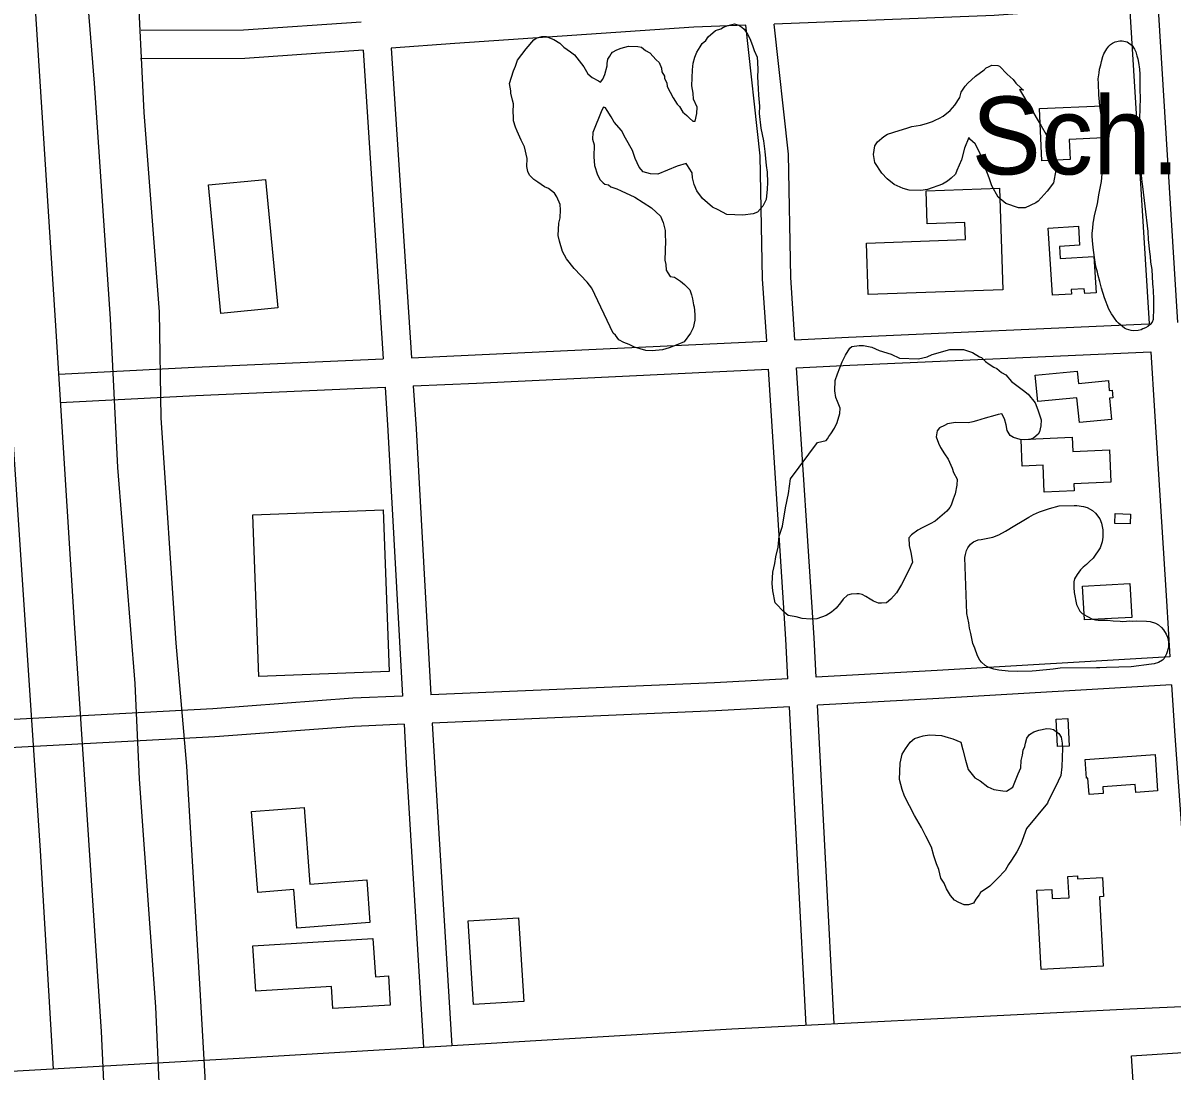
# Model space of a CAD drawing. Extents: x 3297716 to 3335574, y 688621 to 713991.
# Drawn here: x 3319475 to 3320699, y 709984 to 711101 of the extents above; entities that cross this region are included whole.
import ezdxf

# ---------------------------------------------------------------- set-up
doc = ezdxf.new("R2010")
doc.units = 0
for name, color, linetype in [('V-BLDG-IDEN', 7, 'Continuous'), ('V-BLDG-OTLN', 7, 'Continuous'), ('V-ROAD-CNTR', 7, 'Continuous'), ('V-SITE-VEGE', 7, 'Continuous')]:
    doc.layers.add(name, color=color, linetype=linetype)

msp = doc.modelspace()

# ---------------------------------------------------------------- linework, layer by layer
at = {"layer": 'V-BLDG-OTLN'}
for points in [[(3320558.2, 711010.1), (3320625, 711012.9), (3320626.5, 710978.6), (3320589.7, 710977), (3320590.6, 710955.5), (3320560.6, 710954.2)], [(3319685.9, 710791.6), (3319672.8, 710928.4), (3319733.4, 710934.2), (3319746.5, 710797.4)], [(3320519.1, 710816.8), (3320375.6, 710811.6), (3320373.7, 710866.5), (3320479.1, 710870.3), (3320478.5, 710888.6), (3320438.5, 710887.1), (3320437.2, 710922.2), (3320515.3, 710925)], [(3320571.9, 710810.9), (3320567.2, 710882.5), (3320599.5, 710884.6), (3320600.8, 710864.1), (3320579.3, 710862.7), (3320580.2, 710850), (3320615.8, 710852.3), (3320618.3, 710813.5), (3320606.2, 710812.7), (3320605.8, 710817.8), (3320591.9, 710816.9), (3320592.2, 710812.2)], [(3320634.8, 710678.5), (3320600.6, 710675.1), (3320598, 710701.7), (3320556.3, 710697.5), (3320553.5, 710725.7), (3320598.3, 710730.1), (3320599.7, 710716.7), (3320631.4, 710719.9), (3320632.4, 710709.5), (3320635.3, 710709.7), (3320636.1, 710701.6), (3320632.5, 710701.3)], [(3320634.2, 710611.8), (3320594.6, 710610), (3320595, 710602.5), (3320563.1, 710601), (3320561.8, 710629.8), (3320539.7, 710628.7), (3320538.4, 710657), (3320593, 710659.5), (3320593.7, 710644.2), (3320632.6, 710646)], [(3319858.7, 710582.1), (3319865.2, 710409.8), (3319726.3, 710404.5), (3319719.8, 710576.8)], [(3320638.7, 710578.1), (3320655, 710577.5), (3320654.6, 710567.1), (3320638.3, 710567.7)], [(3320603.9, 710500.7), (3320654.4, 710503.5), (3320656.3, 710467.5), (3320605.9, 710464.8)], [(3320588.4, 710359.8), (3320589.8, 710330.4), (3320577.3, 710329.8), (3320575.9, 710359.2)], [(3320606.8, 710316.2), (3320681.2, 710321.4), (3320683.9, 710282.6), (3320660.7, 710280.9), (3320660.1, 710289.4), (3320625.4, 710287), (3320625.9, 710279.8), (3320611, 710278.8), (3320609.7, 710296.3), (3320608.2, 710296.2)], [(3319725.2, 710174.4), (3319718.6, 710260.6), (3319774.5, 710264.9), (3319780.7, 710183.1), (3319841.3, 710187.8), (3319844.7, 710142.3), (3319766.9, 710136.3), (3319763.7, 710177.4)], [(3320626, 710095.7), (3320559.8, 710092.2), (3320555.3, 710176.8), (3320571.2, 710177.6), (3320571.7, 710167.9), (3320589.5, 710168.8), (3320588.3, 710191.4), (3320598.4, 710191.9), (3320598.6, 710189), (3320625, 710190.4), (3320626.1, 710169.9), (3320622, 710169.7)], [(3320003, 710147.4), (3320008.6, 710058.2), (3319954.9, 710054.8), (3319949.3, 710144.1)], [(3319720.1, 710117.3), (3319847.9, 710125.4), (3319850.5, 710084.6), (3319864.4, 710085.5), (3319866.3, 710054.4), (3319805.1, 710050.5), (3319803.6, 710074.1), (3319723.2, 710069)], [(3320661.2, 709923.2), (3320656.1, 710000.3), (3320710.9, 710003.9), (3320713.7, 709962.2), (3320685.6, 709960.3), (3320686.5, 709947.3), (3320700.8, 709948.3), (3320702.4, 709925), (3320675.3, 709923.2), (3320676.8, 709900.5), (3320665.3, 709899.7), (3320663.7, 709923.3)]]:
    msp.add_lwpolyline(points, close=True, dxfattribs=at)
at = {"layer": 'V-ROAD-CNTR'}
for points in [[(3319372, 712204.9), (3319394.3, 711836.6), (3319442.6, 710977.5), (3319493.5, 710218.9), (3319507.2, 709986.1)], [(3319423.2, 712205), (3319431.1, 712024.6), (3319452.3, 711724), (3319471.1, 711433.8), (3319475.9, 711305), (3319509.5, 710784.1), (3319530, 710456), (3319546.3, 710208.9), (3319558.3, 710026.2), (3319565.2, 709880.1), (3319575.7, 709725.1), (3319582.8, 709519.2), (3319592.9, 709284.4), (3319593.4, 709073.6), (3319601.6, 708833.2), (3319597.7, 708635.5), (3319598.5, 708364.8), (3319604.9, 708160.1), (3319612.5, 707938.6), (3319623.4, 707776.6), (3319639.2, 707384.2)], [(3319481, 712205.1), (3319484.1, 712134.4), (3319486.5, 712036.3), (3319512.8, 711766.8), (3319527.8, 711448.5), (3319527.4, 711327.4), (3319550.9, 711036.9), (3319567.8, 710785.7), (3319575.8, 710627.4), (3319594.4, 710397.1), (3319599, 710295), (3319616.4, 710052.6), (3319624.9, 709858.9), (3319631.7, 709695.3), (3319643.5, 709583.2), (3319653.2, 709388.3), (3319647.9, 709299.2), (3319657.4, 709075.4), (3319662.6, 708807.2), (3319657.5, 708677.4), (3319662.4, 708306.3), (3319668.7, 707954.8), (3319671.6, 707777.2), (3319694.1, 707409.9)], [(3319711, 708252), (3319710.9, 708734), (3319712.2, 708853.8), (3319706.9, 709007.9), (3319708.4, 709140.3), (3319701.7, 709305.9), (3319694, 709441.9), (3319687.7, 709610.8), (3319686.4, 709758.4), (3319670.8, 709946.7), (3319664, 710070.9), (3319649.7, 710309), (3319638.3, 710439.9), (3319622.3, 710680.1), (3319620.4, 710793.1), (3319604.2, 711005.5), (3319596.6, 711158.8), (3319587.1, 711356.9), (3319580.5, 711514.1), (3319563.9, 711728.2), (3319553, 711880.5), (3319535.3, 712205.1)], [(3320654, 711119.3), (3320509.6, 711109), (3320275.4, 711099.9)], [(3320654, 711119.3), (3320675, 710780.5)], [(3320684, 711121.4), (3320705, 710781.7)], [(3319835.4, 711102.1), (3319710.1, 711093.3), (3319601, 711092.9)], [(3320245.3, 711098.7), (3320189.8, 711096.5), (3319935.1, 711079.1), (3319867.4, 711074.3)], [(3320267.4, 710762), (3320263.1, 710828.5), (3320260.5, 710959.4), (3320245.3, 711098.7)], [(3320297.3, 710763.4), (3320293, 710829.7), (3320290.5, 710961.3), (3320275.4, 711099.9)], [(3319867.4, 711074.3), (3319888.9, 710744.3)], [(3319837.4, 711072.2), (3319711.3, 711063.3), (3319600.2, 711062.9)], [(3319837.4, 711072.2), (3319858.9, 710743)], [(3320297.3, 710763.4), (3320354.7, 710766.2), (3320674.6, 710780.4)], [(3319888.9, 710744.3), (3319956.9, 710747.3), (3320267.4, 710762)], [(3319513.2, 710726.7), (3319657.8, 710734.1), (3319858.9, 710743)], [(3320299.3, 710733.5), (3320356.1, 710736.2), (3320676.6, 710750.5)], [(3320676.8, 710750.5), (3320680.7, 710687.2), (3320693.3, 710485.1), (3320697, 710425.6)], [(3319890.9, 710714.3), (3319958.2, 710717.3), (3320269.3, 710732.1)], [(3320290.1, 710402.2), (3320287.9, 710444.2), (3320269.3, 710732.1)], [(3320320, 710403.9), (3320317.9, 710445.9), (3320299.3, 710733.5)], [(3319514.7, 710696.7), (3319659.2, 710704.1), (3319860.9, 710713)], [(3319860.9, 710713), (3319863.9, 710666.6), (3319879.5, 710383.6)], [(3319890.9, 710714.3), (3319893.9, 710668.4), (3319909.5, 710384.9)], [(3320697, 710425.6), (3320449.2, 710411), (3320320, 710403.9)], [(3320290.1, 710402.2), (3320211.8, 710397.9), (3319909.5, 710384.9)], [(3320698.8, 710395.7), (3320450.9, 710381), (3320321.6, 710373.9)], [(3320698.8, 710395.7), (3320702.1, 710341.4), (3320719.7, 710101), (3320724.1, 710052.7)], [(3319879.5, 710383.6), (3319826.6, 710381.3), (3319677.4, 710370), (3319459.1, 710358.3), (3319118.9, 710338.8), (3318572.3, 710306.3), (3318158.7, 710288.1), (3317822.4, 710269.4), (3317454.1, 710246.5)], [(3320291.6, 710372.3), (3320213.3, 710368), (3319911.1, 710354.9)], [(3320309.3, 710032.7), (3320291.6, 710372.3)], [(3320339.2, 710034.3), (3320321.6, 710373.9)], [(3319881.1, 710353.6), (3319828.4, 710351.3), (3319679.3, 710340.1), (3319460.7, 710328.4), (3319120.6, 710308.8), (3318573.8, 710276.3), (3318160.2, 710258.1), (3317824.1, 710239.4), (3317454.2, 710216.4)], [(3319881.1, 710353.6), (3319883.8, 710305), (3319901.9, 710009.1)], [(3319911.1, 710354.9), (3319913.8, 710306.7), (3319931.8, 710011)], [(3321969.1, 710116.2), (3321666.2, 710108.8), (3321492.7, 710098), (3321073.9, 710068.7), (3320654.2, 710049.8), (3320230.2, 710028.8), (3319711.4, 709997.8), (3319431.5, 709981.7), (3319189.1, 709967.3), (3318433.2, 709928), (3318142.2, 709911.7), (3317361.8, 709865.5), (3316719.7, 709830.6), (3316136.3, 709797.5), (3315767.7, 709780.2), (3315460.5, 709764.1), (3314594.7, 709715.6), (3313764.1, 709666.7), (3313139.9, 709630.3), (3312580.7, 709600.1), (3311894.2, 709563.8), (3311218.8, 709524.6), (3310603.4, 709491), (3310297.9, 709478.6)]]:
    msp.add_lwpolyline(points, dxfattribs=at)
at = {"layer": 'V-SITE-VEGE'}
for points in [[(3320081, 710818.6), (3320076, 710824.7), (3320062.3, 710839.5), (3320054.2, 710849.6), (3320050, 710857.5), (3320046.5, 710868.7), (3320045.4, 710874.6), (3320046, 710887.6), (3320047.5, 710893.4), (3320047.8, 710901.8), (3320047.4, 710907.7), (3320043.8, 710915.7), (3320041.4, 710919.7), (3320035, 710924.5), (3320030.6, 710926.6), (3320023.6, 710931.4), (3320019.2, 710934.2), (3320014.8, 710938.9), (3320013, 710942.9), (3320011.9, 710948.1), (3320012.2, 710956.6), (3320009.5, 710969), (3320005.9, 710976.3), (3320001.7, 710985.6), (3319999.9, 710990.2), (3319997.6, 710996.8), (3319997.7, 711001.3), (3319997.3, 711005.9), (3319997.6, 711015), (3319996.5, 711018.9), (3319994.8, 711026.2), (3319994.9, 711028.8), (3319993.3, 711036.6), (3319997.7, 711050.1), (3319999.9, 711055.2), (3320002.1, 711061.6), (3320011, 711073.6), (3320019.2, 711083.1), (3320021.8, 711084.9), (3320027.7, 711086.6), (3320032.3, 711086.5), (3320040.6, 711083.5), (3320047, 711079.4), (3320051.4, 711075.3), (3320058.3, 711070.5), (3320062.7, 711067.1), (3320072.6, 711054.3), (3320076.9, 711047), (3320081.3, 711042.9), (3320088.3, 711039.4), (3320090.2, 711038), (3320092.9, 711041.2), (3320095.1, 711046.3), (3320097.4, 711055.3), (3320097.5, 711057.9), (3320098.3, 711062.4), (3320100.4, 711065.6), (3320101.8, 711068.1), (3320103.2, 711070), (3320107.8, 711072.4), (3320112.4, 711074.2), (3320120.3, 711076.5), (3320130.1, 711076.1), (3320133.9, 711075.3), (3320138.4, 711071.9), (3320142.8, 711069.1), (3320149.7, 711061.7), (3320152.8, 711059), (3320155.2, 711053), (3320155.7, 711049.1), (3320158.7, 711044.4), (3320158.6, 711041.8), (3320161.1, 711037.2), (3320161.5, 711033.3), (3320167.6, 711021.3), (3320171.9, 711014.7), (3320174.4, 711012), (3320178, 711006), (3320179.9, 711004.6), (3320182.5, 711002.5), (3320185, 710999.8), (3320188.7, 710996.4), (3320191.3, 710996.3), (3320192.9, 711004.7), (3320193.2, 711011.2), (3320189.6, 711019.8), (3320189.2, 711026.3), (3320187.6, 711034.2), (3320188.3, 711051.1), (3320189.2, 711058.2), (3320190.7, 711064.6), (3320192.9, 711069.8), (3320196.4, 711075.5), (3320198.5, 711079.3), (3320202.5, 711082.4), (3320205.2, 711086.2), (3320212.7, 711093), (3320218.6, 711094.8), (3320221.3, 711096.6), (3320225.9, 711098.4), (3320233.1, 711100)], [(3320233.1, 711100), (3320237.6, 711098.6), (3320240.8, 711096.5), (3320243.3, 711094.4)], [(3320243.3, 711094.4), (3320247, 711089.1), (3320249.4, 711084.4), (3320252.4, 711077.2), (3320254.1, 711071.9), (3320257.1, 711064.6), (3320257.5, 711059.4), (3320257.8, 711051), (3320257.5, 711043.8), (3320258.4, 711031.4), (3320258.7, 711024.3), (3320259.6, 711012.5), (3320259.3, 711004.7), (3320261.2, 710989.1), (3320264, 710975.3), (3320265.5, 710964.2), (3320266.8, 710949.2), (3320267.9, 710942), (3320268.1, 710930.9), (3320267.8, 710923.8), (3320266.7, 710912.8), (3320263.2, 710905.7), (3320257.7, 710899.5), (3320253.1, 710897.7), (3320242, 710896.2), (3320225.1, 710896.8), (3320215.6, 710901.8), (3320209.8, 710904.6), (3320199.1, 710914.1), (3320193, 710922.2), (3320190, 710928.8), (3320188.3, 710936), (3320187.9, 710941.2), (3320184.8, 710946.5), (3320183, 710949.2), (3320181.7, 710951.2), (3320171.9, 710948.3), (3320151.4, 710940), (3320143.6, 710940.3), (3320135.9, 710942.6), (3320131.5, 710947.3), (3320127.3, 710956.6), (3320124.4, 710965.2), (3320117.1, 710978.4), (3320112.9, 710986.4), (3320104.8, 710995.2), (3320101.8, 711001.2), (3320097.5, 711007.8), (3320095.6, 711010.5), (3320093.7, 711011.2), (3320091.6, 711008.1), (3320082.3, 710984.4), (3320082, 710977.2), (3320083.7, 710971.3), (3320083.2, 710958.3), (3320084.1, 710949.2), (3320087, 710939.3), (3320090, 710934), (3320093.2, 710930.6), (3320095, 710929.2), (3320098.9, 710928.4), (3320101.4, 710926.4), (3320107.9, 710924.2), (3320112.3, 710922.1), (3320127, 710915.6), (3320144.8, 710903.9), (3320154.2, 710895.1), (3320157.2, 710888.4), (3320159.4, 710879.9), (3320159.2, 710874.7), (3320159.7, 710868.8), (3320158.8, 710848.1), (3320160, 710843.5), (3320160.4, 710837.6), (3320162.2, 710834.9), (3320164.7, 710830.9), (3320169.2, 710830.1), (3320175.5, 710826), (3320179.9, 710822.5), (3320185.6, 710816.5), (3320187.3, 710811.2), (3320188.4, 710807.2), (3320189.5, 710800.7), (3320190.1, 710798.7), (3320191, 710790.2), (3320190.8, 710784.4), (3320189.2, 710776), (3320186.3, 710770.3), (3320179.5, 710761.4), (3320172.9, 710758.4), (3320163.6, 710754.9), (3320156.4, 710752.6), (3320145.3, 710751.7), (3320138.8, 710752), (3320126.6, 710755.7), (3320120.9, 710758.5), (3320115.1, 710760.7), (3320110, 710763.5), (3320106.3, 710768.2), (3320103.8, 710770.3), (3320081, 710818.6)], [(3320292.7, 710615.2), (3320321.6, 710653.8), (3320330.8, 710656), (3320332.1, 710657.9), (3320333.5, 710660.5), (3320335.6, 710663), (3320339.7, 710669.3), (3320342.6, 710675.1), (3320345.5, 710684.7), (3320345.8, 710690.5), (3320342.8, 710697.8), (3320341, 710701.8), (3320340, 710709), (3320340.4, 710720), (3320342.7, 710727.1), (3320347.7, 710739.9), (3320351.2, 710746.9), (3320356.1, 710754.5), (3320358.1, 710756.4), (3320365.9, 710757.4), (3320370.5, 710757.2), (3320379.5, 710755.5), (3320387.2, 710752), (3320400.1, 710748.2), (3320409, 710744), (3320429.1, 710743.2), (3320438.3, 710745.4), (3320443.6, 710747.8), (3320462.7, 710752.9), (3320473.7, 710753.1), (3320477, 710753), (3320486.6, 710750)], [(3320486.6, 710750), (3320494.2, 710745.2), (3320496.1, 710744.5), (3320500.5, 710740.4), (3320504.3, 710737.6), (3320509.4, 710734.2), (3320512.6, 710732.8), (3320517.6, 710728.7), (3320522.1, 710725.9), (3320528.3, 710719.1), (3320540.9, 710709.5), (3320546, 710705.4), (3320553.4, 710696.1), (3320556.4, 710688.8), (3320559.9, 710678.2), (3320559.6, 710671.7), (3320558.1, 710665.3), (3320556.6, 710662.8), (3320552, 710659), (3320548, 710657.2), (3320542.1, 710656.8), (3320537.6, 710657), (3320530.5, 710659.2), (3320526.7, 710661.3), (3320523.6, 710666.7), (3320522.6, 710672.6), (3320520.9, 710679.1), (3320517.8, 710684.4), (3320513.9, 710683.9), (3320510.6, 710682.8), (3320500.1, 710679.9), (3320490.9, 710677), (3320486.9, 710675.9), (3320482.3, 710674.8), (3320468.7, 710675.3), (3320460.2, 710673.7), (3320456.9, 710671.9), (3320451.6, 710669.5), (3320448.9, 710666.3), (3320448, 710659.9), (3320450.3, 710653.3), (3320452.7, 710648.6), (3320457, 710642), (3320460.7, 710636), (3320464.9, 710626.7), (3320466.6, 710622.1), (3320470.2, 710614.8), (3320470, 710608.3), (3320468.3, 710599.3), (3320466.2, 710593.5), (3320464, 710587.1), (3320462.6, 710584.5), (3320459.2, 710580.8), (3320454.4, 710576.4), (3320447, 710570.2), (3320441.7, 710567.1), (3320433.1, 710562.9), (3320428.4, 710560.5), (3320421.8, 710555.6), (3320419, 710552.4), (3320419.3, 710544), (3320421, 710536.7), (3320422.6, 710526.3), (3320419, 710518), (3320411.2, 710502.7), (3320405.7, 710493.8), (3320399.6, 710486.9), (3320394.9, 710483.2), (3320389.6, 710482.7), (3320386.4, 710482.8), (3320381.3, 710485), (3320377.5, 710487.1), (3320373, 710489.9), (3320369.2, 710492), (3320366, 710492.7), (3320363.4, 710492.8), (3320357.5, 710492.4), (3320353.6, 710491.3), (3320348.8, 710486.9), (3320346.1, 710483.1), (3320341.3, 710477.4), (3320336.6, 710473.1), (3320330.6, 710469.4), (3320320.7, 710465.9), (3320314.2, 710465.5), (3320305.1, 710466.5), (3320298.7, 710468.1), (3320290.3, 710469.7), (3320285.9, 710473.1), (3320276.5, 710483.2), (3320273.8, 710495.7), (3320273.4, 710503.5), (3320273.9, 710515.8), (3320276.2, 710524.9), (3320277.1, 710532), (3320279.5, 710542.3), (3320280.6, 710554), (3320284.3, 710564.9), (3320287.6, 710584.2), (3320290.8, 710599.7), (3320292.7, 710615.2)]]:
    msp.add_lwpolyline(points, dxfattribs=at)
for points in [[(3320642.4, 710781.1), (3320640.4, 710782.8), (3320637.8, 710786.3), (3320636.4, 710788.6), (3320634.6, 710790.9), (3320632.1, 710796.2), (3320627.2, 710808.1), (3320624.2, 710818.3), (3320622.5, 710825.6), (3320620.5, 710831.8), (3320619.7, 710835.4), (3320618.2, 710841.5), (3320617.2, 710846.3), (3320615.7, 710859), (3320615, 710865.3), (3320614.2, 710873.4), (3320614.2, 710877), (3320614.8, 710882.4), (3320615.3, 710887.8), (3320615.8, 710891.1), (3320616.7, 710895.8), (3320619.7, 710908.3), (3320621.4, 710917.9), (3320624.2, 710932.2), (3320625.9, 710952.4), (3320627, 710968.4), (3320627, 710974.2), (3320626.2, 710983), (3320625.3, 710988.7), (3320624, 711000.9), (3320623.1, 711007.7), (3320622.2, 711012.5), (3320621.9, 711017.2), (3320621.1, 711024.5), (3320620.9, 711036.6), (3320620.6, 711041.4), (3320621.5, 711047.8), (3320622.1, 711051.7), (3320623.4, 711056.6), (3320624, 711059.9), (3320625.4, 711065.3), (3320626.6, 711068.1), (3320629.7, 711073.4), (3320632.1, 711076.2), (3320633.7, 711078), (3320635.8, 711079.5), (3320638.6, 711080.9), (3320643.8, 711082.1), (3320646.3, 711082), (3320649.6, 711081.4), (3320651.6, 711080.9), (3320656.9, 711077.1), (3320659.4, 711073.2), (3320660.7, 711070.4), (3320661.9, 711066.1), (3320662.9, 711062.9), (3320663.6, 711058.8), (3320664.5, 711051.8), (3320664.9, 711046.4), (3320665, 711037.6), (3320664.8, 711031.1), (3320665.2, 711019.8), (3320665.1, 711011.2), (3320664.6, 710998), (3320664.6, 710985.4), (3320664.3, 710978), (3320665, 710968), (3320665.8, 710947.3), (3320666.6, 710935.1), (3320667.5, 710929.4), (3320667.7, 710926.9), (3320670.4, 710905.9), (3320673.4, 710878.8), (3320674, 710870.2), (3320675.1, 710857.1), (3320675.8, 710852.3), (3320676.4, 710846), (3320677.2, 710842.1), (3320677.7, 710838.3), (3320678.5, 710823.4), (3320678.8, 710819.6), (3320679.1, 710816.8), (3320679.2, 710812.8), (3320679.5, 710809.9), (3320679.4, 710805.8), (3320679.5, 710803.1), (3320679.4, 710800.6), (3320679.5, 710797.2), (3320679, 710784.9), (3320678, 710782.2), (3320676.1, 710779.8), (3320673.5, 710777.7), (3320671, 710776.2), (3320668.2, 710775.2), (3320666.2, 710774.1), (3320663.2, 710773.3), (3320658.3, 710773.1), (3320655.8, 710773.2), (3320650.9, 710774.7), (3320648.7, 710775.9)], [(3320559.8, 710991.6), (3320565.3, 710982.3), (3320570, 710971.1), (3320571.7, 710962.6), (3320575.1, 710951.4), (3320575.5, 710944.2), (3320573, 710930.7), (3320566.2, 710921.8), (3320556.6, 710911.1), (3320554, 710909.3), (3320542.7, 710903.9), (3320535.6, 710904.2), (3320522.1, 710908.6), (3320513.9, 710915.4), (3320507.2, 710927.4), (3320504.3, 710936), (3320500.2, 710947.2), (3320497.3, 710956.4), (3320492.5, 710967), (3320489.5, 710972.3), (3320483.8, 710977.1), (3320482.6, 710979.1), (3320478.2, 710967.5), (3320475.1, 710955.3), (3320470.1, 710943.8), (3320468.7, 710940), (3320464, 710935.6), (3320459.9, 710932.5), (3320454.6, 710929.4), (3320438.8, 710923.6), (3320431.6, 710922.6), (3320419.3, 710923), (3320412.8, 710924.6), (3320403.2, 710928.9), (3320395.7, 710935), (3320390.1, 710941.1), (3320382.7, 710952.4), (3320381.1, 710960.9), (3320382.7, 710970), (3320385.5, 710974.4), (3320392.2, 710980), (3320396.2, 710982.5), (3320408.7, 710986.5), (3320416.6, 710988.8), (3320421.9, 710990.6), (3320431.1, 710992.1), (3320437.6, 710993.8), (3320444.2, 710996.2), (3320446.9, 710997.4), (3320451.5, 710999.8), (3320455.5, 711001.6), (3320462.9, 711007.8), (3320467.7, 711013.5), (3320473.2, 711021.7), (3320474.7, 711027.5), (3320478.9, 711033.8), (3320481.6, 711037), (3320489.7, 711044.5), (3320499.1, 711051.2), (3320501.1, 711053.1), (3320503.7, 711054.3), (3320507.1, 711056.1), (3320513.6, 711055.9), (3320515.5, 711055.2), (3320523.6, 711046.4), (3320529.9, 711040.9), (3320533, 711036.9), (3320538.6, 711031.5), (3320541.1, 711029.4), (3320536.6, 711030.3)], [(3320677.4, 710417.7), (3320655.7, 710414.8), (3320629.3, 710414), (3320622.5, 710413.6), (3320618.7, 710413.7), (3320580.2, 710413.4), (3320572.5, 710412.4), (3320554.4, 710410.6), (3320550.2, 710410.3), (3320535, 710409.8), (3320524.7, 710410.2), (3320514.8, 710411.3), (3320509.5, 710412.4), (3320505.3, 710413.7), (3320502.8, 710414.7), (3320500.2, 710416.1), (3320496.3, 710419.7), (3320494.5, 710422), (3320492, 710426.4), (3320489, 710434.6), (3320487.1, 710439.8), (3320484.9, 710450.5), (3320483.5, 710456), (3320482.6, 710461.9), (3320480.5, 710471.6), (3320478.6, 710531.4), (3320479.2, 710534.7), (3320480.2, 710538.7), (3320481.7, 710541.8), (3320484.5, 710545.5), (3320487.6, 710548.1), (3320492.8, 710550.2), (3320495.8, 710550.5), (3320508.2, 710552.9), (3320514.6, 710555.6), (3320521.8, 710559.4), (3320531.7, 710565.5), (3320539.5, 710570.2), (3320546.7, 710574.4), (3320551.7, 710577.1), (3320557.9, 710580), (3320568.7, 710583.7), (3320579.1, 710586.4), (3320595.1, 710586.9), (3320597.8, 710586.8), (3320605, 710585.8), (3320608.8, 710584.8), (3320614.7, 710581.6), (3320617.8, 710578.6), (3320622.3, 710572.5), (3320624.1, 710567.8), (3320625.6, 710560.7), (3320625.5, 710553.1), (3320624.9, 710548.1), (3320622.8, 710541.7), (3320615.2, 710530.7), (3320611, 710526.6), (3320608, 710523.8), (3320604.5, 710521), (3320601.7, 710518.2), (3320598.1, 710513.4), (3320595.4, 710508.5), (3320594.6, 710505.4), (3320594.6, 710499.3), (3320595.1, 710494.1), (3320597.5, 710481.2), (3320599.8, 710476.2), (3320601.1, 710474.1), (3320603.4, 710471.7), (3320608.5, 710468.8), (3320614.7, 710465.7), (3320617.8, 710464.9), (3320620.7, 710464.5), (3320626.1, 710464.6), (3320630.6, 710464.4), (3320636.5, 710463.9), (3320644.1, 710463.6), (3320646.6, 710463.3), (3320650.6, 710463.4), (3320654, 710463.7), (3320656.7, 710463.6), (3320661.7, 710463.8), (3320672.2, 710463.6), (3320676, 710463), (3320681.6, 710461.3), (3320684.7, 710459.6), (3320688, 710456.7), (3320690.1, 710454.4), (3320692.9, 710449.8), (3320694.3, 710446.6), (3320695.5, 710441.6), (3320695.4, 710435.3), (3320693.2, 710428.6), (3320691.9, 710426), (3320690.7, 710423.7), (3320689.1, 710421.8), (3320684.9, 710419.5), (3320680.1, 710418.1)], [(3320544.1, 710242.6), (3320538.2, 710225.9), (3320534, 710217.6), (3320528.4, 710208.7), (3320525, 710204.3), (3320521.5, 710197.9), (3320513.4, 710189.2), (3320505.2, 710181), (3320495.2, 710174.3), (3320493.8, 710171.7), (3320490.4, 710167.3), (3320487.6, 710162.9), (3320482.4, 710161.1), (3320477.8, 710161.3), (3320472, 710163.5), (3320467.6, 710166.2), (3320463.2, 710171), (3320459, 710178.3), (3320456.6, 710184.2), (3320452.9, 710189.6), (3320450.7, 710198.8), (3320448.3, 710204.7), (3320445.4, 710213.3), (3320443.1, 710222.5), (3320437.1, 710234.4), (3320432.3, 710243.7), (3320425, 710256.3), (3320414.1, 710276.9), (3320411.8, 710284.2), (3320408.9, 710294.7), (3320409.6, 710312.2), (3320411.9, 710321.9), (3320415.4, 710327.6), (3320420.2, 710334.6), (3320424.9, 710338.3), (3320434.1, 710341.2), (3320440.7, 710342.2), (3320453.7, 710341.7), (3320460.7, 710339.5), (3320465.9, 710338), (3320474.2, 710334.4), (3320476.5, 710326.5), (3320479.3, 710315.3), (3320482.2, 710305.5), (3320489, 710296.7), (3320494.7, 710293.3), (3320502.9, 710287.1), (3320509.3, 710284.2), (3320519, 710282.6), (3320522.9, 710282.4), (3320529.5, 710286.7), (3320535.3, 710300.8), (3320538.1, 710307.2), (3320538.5, 710315), (3320540, 710320.8), (3320540.8, 710325.9), (3320542.3, 710329.8), (3320543.1, 710333.6), (3320544.6, 710338.8), (3320547.3, 710342.6), (3320552, 710345.6), (3320557.3, 710347.4), (3320565.8, 710349), (3320569.7, 710348.8), (3320572.9, 710348.1), (3320578.6, 710343.9), (3320581, 710340), (3320582.1, 710333.4), (3320582.5, 710328.2), (3320581.8, 710308.1), (3320580.7, 710299), (3320575.1, 710286.9), (3320567.3, 710271.6), (3320566.6, 710269.6)]]:
    msp.add_lwpolyline(points, close=True, dxfattribs=at)

# ---------------------------------------------------------------- texts
at = {"layer": 'V-BLDG-IDEN'}
msp.add_text('Sch.', height=83, dxfattribs=at).set_placement((3320485.6, 710939.7))

doc.saveas('drawing.dxf')
